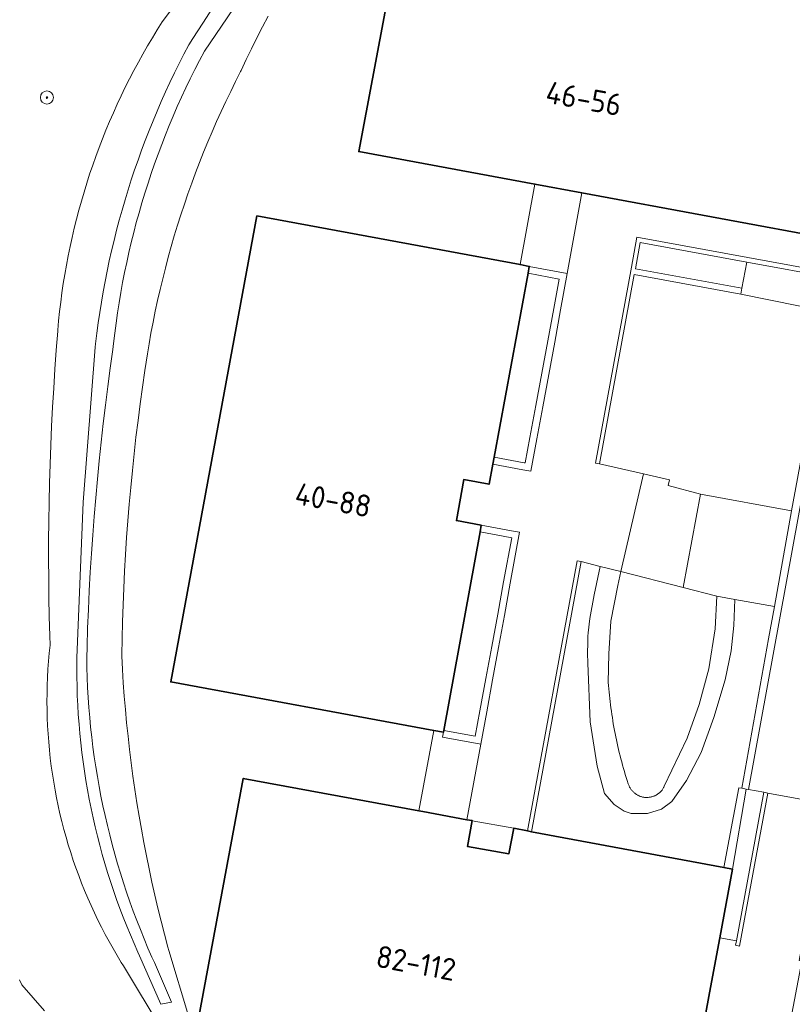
# Model space of a CAD drawing. Header units: metres. Extents: x 152610 to 160096, y 456114 to 462495.
# Tile 350 of 656: x 157816 to 157864, y 459919 to 459979. Entities that reach past the tile are written whole.
import ezdxf
from ezdxf.enums import TextEntityAlignment as Align

# ---------------------------------------------------------------- set-up
doc = ezdxf.new("R2010")
doc.units = ezdxf.units.M
doc.header["$LTSCALE"] = 0.5
doc.layers.get('0').update_dxf_attribs({"linetype": 'CONTINUOUS'})
for name, color, linetype, lineweight in [('B-PV-GR-BOOM-S', 251, 'CONTINUOUS', 25), ('B-PV-GR-GROENVOORZIENING-GV', 251, 'CONTINUOUS', 18), ('B-PV-GW-TALUD_KRUIN-G', 251, 'CONTINUOUS', 18), ('B-PV-IE-TERREINAFSCHEIDING_KUNSTMATIG_MUUR-GV', 251, 'CONTINUOUS', 18), ('B-PV-OG-BEBOUWING-GV', 6, 'CONTINUOUS', 35), ('B-PV-OG-BEBOUWING-T18', 1, 'CONTINUOUS', 18), ('B-PV-OG-BEBOUWING_LUIFEL-GV', 251, 'CONTINUOUS', 18), ('B-PV-OG-TERREIN_BEGROEID-GV', 251, 'CONTINUOUS', 18), ('B-PV-VH-GESLOTENVERHARDING_BETON-GV', 251, 'CONTINUOUS', 18), ('B-PV-VH-OPENVERHARDING_BETONSTRAATSTEEN-GV', 251, 'CONTINUOUS', 18), ('B-PV-VH-OPENVERHARDING_STRAATBAKSTEEN-GV', 251, 'CONTINUOUS', 18), ('B-PV-VH-OPENVERHARDING_TEGEL-GV', 251, 'CONTINUOUS', 18)]:
    doc.layers.add(name, color=color, linetype=linetype, lineweight=lineweight)
doc.styles.add('NLCS-ISO', font='NLCS-ISO.ttf')
doc.styles.add('NLCS-ISO-M750-T18', font='NLCS-ISO.ttf', dxfattribs={"height": 1.35})

# ---------------------------------------------------------------- blocks, each defined once
blk = doc.blocks.new('SGR-BOOM_GBKN-SO')
at = {"linetype": 'ByBlock', "lineweight": 18}
h = blk.add_hatch(color=0, dxfattribs=at)
h.dxf.hatch_style = 1
edge = h.paths.add_edge_path()
edge.add_arc((0, 0), 0.25, 0, 360)
at = {"color": 0, "linetype": 'ByBlock', "lineweight": 18}
for radius in [2, 0.25]:
    blk.add_circle((0, 0), radius, dxfattribs=at)
at = {"color": 0, "linetype": 'ByBlock', "lineweight": 18, "style": 'NLCS-ISO'}
blk.add_attdef('SOORT', (2.5, 0), '', height=1.5, dxfattribs=at)

msp = doc.modelspace()

# ---------------------------------------------------------------- linework, layer by layer
at = {"layer": 'B-PV-GR-GROENVOORZIENING-GV', "flags": 128}
for points in [[(157863.571, 459949.284), (157863.935, 459951.26), (157865.817, 459961.439), (157860.487, 459962.513), (157853.971, 459963.705), (157851.847, 459952.147), (157854.531, 459951.537), (157856.116, 459951.177), (157856.034, 459950.829), (157858.014, 459950.302)], [(157847.7, 459929.685), (157859.447, 459927.491), (157860.355, 459932.371), (157860.543, 459932.337), (157862.179, 459941.459), (157862.533, 459943.428), (157860.121, 459943.872), (157860.057, 459942.269), (157859.888, 459940.72), (157859.514, 459938.965), (157858.835, 459936.661), (157858.05, 459934.526), (157857.152, 459932.8), (157856.265, 459931.53), (157855.634, 459931.06), (157854.788, 459930.796), (157853.773, 459930.79), (157853.348, 459930.934), (157852.743, 459931.339), (157852.157, 459932.025), (157851.703, 459933.676), (157851.277, 459936.4), (157851.124, 459939.969), (157851.124, 459940.181), (157851.112, 459940.381), (157851.113, 459940.593), (157851.113, 459940.793), (157851.124, 459941.005), (157851.125, 459941.205), (157851.125, 459941.417), (157851.136, 459941.617), (157851.148, 459941.829), (157851.251, 459942.694), (157851.513, 459944.147), (157851.895, 459945.886), (157850.731, 459946.176)], [(157855.806, 459932.458), (157857.211, 459935.387), (157857.938, 459937.446), (157858.522, 459939.634), (157858.907, 459942.082), (157859.013, 459944.076), (157856.966, 459944.599), (157853.141, 459945.577), (157852.964, 459944.715), (157852.545, 459942.535), (157852.408, 459940.547), (157852.383, 459938.804), (157852.395, 459938.615), (157852.418, 459938.415), (157852.43, 459938.215), (157852.453, 459938.015), (157852.477, 459937.827), (157852.5, 459937.626), (157852.524, 459937.426), (157852.547, 459937.238), (157852.571, 459937.038), (157852.594, 459936.849), (157852.63, 459936.649), (157852.665, 459936.449), (157852.688, 459936.261), (157852.723, 459936.061), (157852.759, 459935.872), (157852.806, 459935.672), (157852.841, 459935.484), (157852.876, 459935.284), (157852.923, 459935.095), (157852.97, 459934.895), (157853.005, 459934.707), (157853.053, 459934.519), (157853.1, 459934.318), (157853.158, 459934.13), (157853.205, 459933.942), (157853.252, 459933.753), (157853.311, 459933.553), (157853.37, 459933.365), (157853.417, 459933.177), (157853.476, 459932.988), (157853.546, 459932.8), (157853.605, 459932.611), (157853.617, 459932.564), (157853.652, 459932.482), (157853.687, 459932.4), (157853.711, 459932.364), (157853.734, 459932.329), (157853.758, 459932.282), (157853.781, 459932.246), (157853.817, 459932.211), (157853.84, 459932.188), (157853.876, 459932.152), (157853.899, 459932.117), (157853.934, 459932.093), (157853.97, 459932.058), (157854.005, 459932.035), (157854.04, 459931.999), (157854.076, 459931.976), (157854.111, 459931.952), (157854.146, 459931.929), (157854.182, 459931.905), (157854.217, 459931.893), (157854.264, 459931.87), (157854.299, 459931.858), (157854.346, 459931.834), (157854.382, 459931.823), (157854.429, 459931.811), (157854.476, 459931.799), (157854.523, 459931.799), (157854.558, 459931.787), (157854.605, 459931.775), (157854.652, 459931.775), (157854.699, 459931.775), (157854.747, 459931.775), (157854.794, 459931.775), (157854.829, 459931.775), (157854.876, 459931.787), (157854.923, 459931.787), (157854.97, 459931.799), (157855.006, 459931.811), (157855.053, 459931.81), (157855.1, 459931.834), (157855.135, 459931.846), (157855.182, 459931.858), (157855.217, 459931.881), (157855.253, 459931.893), (157855.3, 459931.916), (157855.335, 459931.94), (157855.37, 459931.963), (157855.406, 459931.987), (157855.441, 459932.01), (157855.476, 459932.034), (157855.512, 459932.058), (157855.547, 459932.093), (157855.582, 459932.128), (157855.606, 459932.152), (157855.641, 459932.187), (157855.665, 459932.222), (157855.688, 459932.258), (157855.712, 459932.293), (157855.759, 459932.375), (157855.783, 459932.411)]]:
    msp.add_lwpolyline(points, close=True, dxfattribs=at)
at = {"layer": 'B-PV-GW-TALUD_KRUIN-G', "flags": 128}
msp.add_lwpolyline([(157832.983, 459985.132), (157827.704, 459977.345), (157827.411, 459976.791), (157827.125, 459976.234), (157826.846, 459975.672), (157826.574, 459975.108), (157826.31, 459974.539), (157826.053, 459973.968), (157825.803, 459973.393), (157825.561, 459972.815), (157825.326, 459972.234), (157825.098, 459971.65), (157824.878, 459971.064), (157824.665, 459970.474), (157824.46, 459969.882), (157824.263, 459969.288), (157824.073, 459968.69), (157823.89, 459968.091), (157823.716, 459967.489), (157823.549, 459966.885), (157823.39, 459966.279), (157823.238, 459965.671), (157823.095, 459965.061), (157822.959, 459964.449), (157822.831, 459963.835), (157822.71, 459963.22), (157822.598, 459962.604), (157822.494, 459961.986), (157822.397, 459961.367), (157822.308, 459960.747), (157822.228, 459960.125), (157822.155, 459959.503), (157822.115, 459959.128), (157821.957, 459958), (157821.806, 459956.87), (157821.664, 459955.74), (157821.529, 459954.608), (157821.403, 459953.476), (157821.284, 459952.343), (157821.173, 459951.209), (157821.071, 459950.074), (157820.976, 459948.938), (157820.889, 459947.802), (157820.81, 459946.666), (157820.739, 459945.528), (157820.677, 459944.391), (157820.622, 459943.253), (157820.575, 459942.114), (157820.536, 459940.976), (157820.517, 459940.31), (157820.527, 459939.702), (157820.546, 459939.094), (157820.573, 459938.487), (157820.607, 459937.88), (157820.649, 459937.273), (157820.7, 459936.667), (157820.758, 459936.062), (157820.825, 459935.458), (157820.899, 459934.854), (157820.981, 459934.252), (157821.071, 459933.651), (157821.17, 459933.051), (157821.275, 459932.452), (157821.389, 459931.854), (157821.511, 459931.259), (157821.64, 459930.665), (157821.778, 459930.072), (157821.923, 459929.482), (157822.076, 459928.893), (157822.236, 459928.307), (157822.405, 459927.723), (157822.58, 459927.141), (157822.764, 459926.561), (157822.955, 459925.984), (157823.154, 459925.409), (157823.36, 459924.837), (157823.574, 459924.268), (157823.795, 459923.702), (157824.024, 459923.138), (157824.26, 459922.578), (157824.504, 459922.021), (157824.654, 459921.687), (157825.7, 459919.28), (157825.04, 459919.15), (157823.751, 459922.094), (157823.647, 459922.322), (157823.412, 459922.85), (157823.184, 459923.382), (157822.963, 459923.917), (157822.75, 459924.455), (157822.544, 459924.995), (157822.346, 459925.539), (157822.155, 459926.085), (157821.972, 459926.634), (157821.797, 459927.185), (157821.629, 459927.738), (157821.469, 459928.294), (157821.317, 459928.852), (157821.172, 459929.412), (157821.035, 459929.974), (157820.906, 459930.538), (157820.784, 459931.104), (157820.671, 459931.671), (157820.565, 459932.24), (157820.467, 459932.81), (157820.377, 459933.381), (157820.295, 459933.954), (157820.221, 459934.528), (157820.155, 459935.102), (157820.097, 459935.678), (157820.047, 459936.254), (157820.005, 459936.831), (157819.97, 459937.409), (157819.944, 459937.986), (157819.926, 459938.565), (157819.916, 459939.143), (157819.913, 459939.722), (157819.919, 459940.3), (157820.305, 459949.8), (157821.029, 459959.28), (157821.052, 459959.486), (157821.13, 459960.122), (157821.216, 459960.758), (157821.31, 459961.392), (157821.412, 459962.025), (157821.521, 459962.656), (157821.639, 459963.286), (157821.764, 459963.915), (157821.897, 459964.542), (157822.038, 459965.167), (157822.187, 459965.791), (157822.343, 459966.412), (157822.508, 459967.032), (157822.68, 459967.649), (157822.859, 459968.265), (157823.047, 459968.878), (157823.242, 459969.488), (157823.444, 459970.096), (157823.654, 459970.702), (157823.872, 459971.305), (157824.097, 459971.905), (157824.33, 459972.502), (157824.57, 459973.097), (157824.818, 459973.688), (157825.073, 459974.276), (157825.335, 459974.861), (157825.604, 459975.443), (157825.881, 459976.021), (157826.165, 459976.595), (157826.456, 459977.167), (157826.754, 459977.734), (157827.01, 459978.135), (157827.606, 459979.057), (157828.209, 459979.974)], dxfattribs=at)
at = {"layer": 'B-PV-IE-TERREINAFSCHEIDING_KUNSTMATIG_MUUR-GV', "flags": 128}
for points in [[(157851.847, 459952.147), (157853.971, 459963.705), (157860.487, 459962.513), (157860.546, 459962.878), (157854.038, 459964.069), (157854.332, 459965.67), (157860.84, 459964.47), (157866.195, 459963.482), (157866.248, 459963.769), (157854.132, 459965.999), (157853.802, 459964.151), (157851.592, 459952.194)], [(157847.557, 459964.211), (157847.479, 459963.788), (157849.373, 459963.438), (157849.049, 459961.636), (157848.684, 459959.659), (157848.318, 459957.693), (157847.964, 459955.715), (157847.598, 459953.751), (157847.31, 459952.201), (157847.236, 459952.213), (157845.403, 459952.554), (157845.325, 459952.131), (157847.162, 459951.789), (157847.656, 459951.707), (157848.022, 459953.672), (157848.387, 459955.638), (157848.741, 459957.615), (157849.107, 459959.581), (157849.472, 459961.558), (157849.873, 459963.783)], [(157842.306, 459935.753), (157842.25, 459935.448), (157844.589, 459935.028), (157844.955, 459936.994), (157845.309, 459938.959), (157845.674, 459940.925), (157846.04, 459942.891), (157846.394, 459944.868), (157846.968, 459947.972), (157846.474, 459948.066), (157844.626, 459948.399), (157844.55, 459947.987), (157846.398, 459947.654), (157846.48, 459947.638), (157845.981, 459944.943), (157845.628, 459942.966), (157845.262, 459941.002), (157844.896, 459939.035), (157844.542, 459937.069), (157844.253, 459935.514), (157842.326, 459935.86)], [(157847.7, 459929.685), (157850.731, 459946.176), (157850.482, 459946.23), (157847.449, 459929.732)], [(157859.963, 459927.395), (157860.798, 459932.29), (157860.543, 459932.337), (157860.355, 459932.371), (157859.447, 459927.491)], [(157860.21, 459923.028), (157860.158, 459922.745), (157860.405, 459922.698), (157862.126, 459932.045), (157861.879, 459932.091)]]:
    msp.add_lwpolyline(points, close=True, dxfattribs=at)
at = {"layer": 'B-PV-OG-BEBOUWING-GV', "flags": 128}
for points in [[(157839.716, 459984.884), (157837.141, 459971.223), (157847.903, 459969.236), (157850.771, 459968.706), (157866.62, 459965.779), (157867.066, 459965.697), (157869.579, 459979.347), (157861.845, 459980.781), (157860.962, 459980.945), (157860.24, 459981.079)], [(157830.913, 459967.293), (157825.657, 459938.83), (157841.716, 459935.862), (157842.306, 459935.753), (157842.326, 459935.86), (157844.55, 459947.987), (157844.626, 459948.399), (157843.104, 459948.681), (157843.553, 459951.184), (157845.097, 459950.898), (157845.325, 459952.131), (157845.403, 459952.554), (157847.479, 459963.788), (157847.557, 459964.211), (157846.995, 459964.315)], [(157847.449, 459929.732), (157846.603, 459929.89), (157846.313, 459928.337), (157843.778, 459928.788), (157844.069, 459930.358), (157843.745, 459930.418), (157841.046, 459930.916), (157840.812, 459930.959), (157830.084, 459932.939), (157826.98, 459916.306), (157832.883, 459915.204), (157856.875, 459910.768), (157857.619, 459914.741), (157857.705, 459915.199), (157858.637, 459920.172), (157859.195, 459923.21), (157859.963, 459927.395), (157859.447, 459927.491), (157847.7, 459929.685)]]:
    msp.add_lwpolyline(points, close=True, dxfattribs=at)
at = {"layer": 'B-PV-OG-BEBOUWING_LUIFEL-GV', "flags": 128}
msp.add_lwpolyline([(157844.066, 459930.342), (157843.778, 459928.788), (157846.313, 459928.337), (157846.603, 459929.89)], close=True, dxfattribs=at)
at = {"layer": 'B-PV-OG-TERREIN_BEGROEID-GV', "flags": 128}
for points in [[(157830.837, 459986.752), (157825.137, 459979.142), (157824.83, 459978.657), (157824.53, 459978.168), (157824.237, 459977.674), (157823.951, 459977.177), (157823.672, 459976.676), (157823.4, 459976.17), (157823.135, 459975.661), (157822.876, 459975.149), (157822.626, 459974.633), (157822.382, 459974.113), (157822.146, 459973.59), (157821.917, 459973.064), (157821.695, 459972.534), (157821.481, 459972.002), (157821.274, 459971.467), (157821.074, 459970.929), (157820.883, 459970.388), (157820.698, 459969.844), (157820.522, 459969.298), (157820.353, 459968.75), (157820.191, 459968.199), (157820.038, 459967.646), (157819.892, 459967.091), (157819.753, 459966.534), (157819.623, 459965.975), (157819.5, 459965.415), (157819.385, 459964.853), (157819.278, 459964.289), (157819.179, 459963.723), (157819.088, 459963.157), (157819.005, 459962.589), (157818.929, 459962.02), (157818.862, 459961.45), (157818.802, 459960.88), (157818.751, 459960.308), (157818.747, 459960.26), (157818.657, 459959.1), (157818.574, 459957.939), (157818.5, 459956.777), (157818.434, 459955.615), (157818.375, 459954.453), (157818.325, 459953.29), (157818.283, 459952.127), (157818.248, 459950.963), (157818.222, 459949.8), (157818.204, 459948.636), (157818.193, 459947.472), (157818.191, 459946.308), (157818.196, 459945.144), (157818.21, 459943.98), (157818.232, 459942.817), (157818.261, 459941.653), (157818.279, 459941.075), (157818.228, 459940.584), (157818.185, 459940.093), (157818.15, 459939.6), (157818.123, 459939.108), (157818.104, 459938.615), (157818.093, 459938.121), (157818.09, 459937.628), (157818.095, 459937.134), (157818.108, 459936.641), (157818.129, 459936.148), (157818.158, 459935.655), (157818.195, 459935.163), (157818.24, 459934.672), (157818.293, 459934.181), (157818.354, 459933.692), (157818.423, 459933.203), (157818.5, 459932.716), (157818.584, 459932.229), (157818.677, 459931.745), (157818.777, 459931.262), (157818.885, 459930.78), (157819.001, 459930.301), (157819.125, 459929.823), (157819.256, 459929.347), (157819.395, 459928.874), (157819.542, 459928.403), (157819.696, 459927.934), (157819.858, 459927.468), (157820.028, 459927.004), (157820.205, 459926.544), (157820.389, 459926.086), (157820.581, 459925.631), (157820.78, 459925.18), (157820.987, 459924.732), (157821.2, 459924.287), (157821.421, 459923.846), (157821.649, 459923.408), (157821.884, 459922.974), (157822.126, 459922.544), (157822.375, 459922.118), (157822.631, 459921.696), (157822.756, 459921.496), (157825.13, 459917.57)], [(157825.13, 459917.57), (157822.756, 459921.496), (157822.631, 459921.696), (157822.375, 459922.118), (157822.126, 459922.544), (157821.884, 459922.974), (157821.649, 459923.408), (157821.421, 459923.846), (157821.2, 459924.287), (157820.987, 459924.732), (157820.78, 459925.18), (157820.581, 459925.631), (157820.389, 459926.086), (157820.205, 459926.544), (157820.028, 459927.004), (157819.858, 459927.468), (157819.696, 459927.934), (157819.542, 459928.403), (157819.395, 459928.874), (157819.256, 459929.347), (157819.125, 459929.823), (157819.001, 459930.301), (157818.885, 459930.78), (157818.777, 459931.262), (157818.677, 459931.745), (157818.584, 459932.229), (157818.5, 459932.716), (157818.423, 459933.203), (157818.354, 459933.692), (157818.293, 459934.181), (157818.24, 459934.672), (157818.195, 459935.163), (157818.158, 459935.655), (157818.129, 459936.148), (157818.108, 459936.641), (157818.095, 459937.134), (157818.09, 459937.628), (157818.093, 459938.121), (157818.104, 459938.615), (157818.123, 459939.108), (157818.15, 459939.6), (157818.185, 459940.093), (157818.228, 459940.584), (157818.279, 459941.075), (157818.261, 459941.653), (157818.232, 459942.817), (157818.21, 459943.98), (157818.196, 459945.144), (157818.191, 459946.308), (157818.193, 459947.472), (157818.204, 459948.636), (157818.222, 459949.8), (157818.248, 459950.963), (157818.283, 459952.127), (157818.325, 459953.29), (157818.375, 459954.453), (157818.434, 459955.615), (157818.5, 459956.777), (157818.574, 459957.939), (157818.657, 459959.1), (157818.747, 459960.26), (157818.751, 459960.308), (157818.802, 459960.88), (157818.862, 459961.45), (157818.929, 459962.02), (157819.005, 459962.589), (157819.088, 459963.157), (157819.179, 459963.723), (157819.278, 459964.289), (157819.385, 459964.853), (157819.5, 459965.415), (157819.623, 459965.975), (157819.753, 459966.534), (157819.892, 459967.091), (157820.038, 459967.646), (157820.191, 459968.199), (157820.353, 459968.75), (157820.522, 459969.298), (157820.698, 459969.844), (157820.883, 459970.388), (157821.074, 459970.929), (157821.274, 459971.467), (157821.481, 459972.002), (157821.695, 459972.534), (157821.917, 459973.064), (157822.146, 459973.59), (157822.382, 459974.113), (157822.626, 459974.633), (157822.876, 459975.149), (157823.135, 459975.661), (157823.4, 459976.17), (157823.672, 459976.676), (157823.951, 459977.177), (157824.237, 459977.674), (157824.53, 459978.168), (157824.83, 459978.657), (157825.137, 459979.142), (157830.837, 459986.752)], [(157832.983, 459985.132), (157827.704, 459977.345), (157827.411, 459976.791), (157827.125, 459976.234), (157826.846, 459975.672), (157826.574, 459975.108), (157826.31, 459974.539), (157826.053, 459973.968), (157825.803, 459973.393), (157825.561, 459972.815), (157825.326, 459972.234), (157825.098, 459971.65), (157824.878, 459971.064), (157824.665, 459970.474), (157824.46, 459969.882), (157824.263, 459969.288), (157824.073, 459968.69), (157823.89, 459968.091), (157823.716, 459967.489), (157823.549, 459966.885), (157823.39, 459966.279), (157823.238, 459965.671), (157823.095, 459965.061), (157822.959, 459964.449), (157822.831, 459963.835), (157822.71, 459963.22), (157822.598, 459962.604), (157822.494, 459961.986), (157822.397, 459961.367), (157822.308, 459960.747), (157822.228, 459960.125), (157822.155, 459959.503), (157822.115, 459959.128), (157821.957, 459958), (157821.806, 459956.87), (157821.664, 459955.74), (157821.529, 459954.608), (157821.403, 459953.476), (157821.284, 459952.343), (157821.173, 459951.209), (157821.071, 459950.074), (157820.976, 459948.938), (157820.889, 459947.802), (157820.81, 459946.666), (157820.739, 459945.528), (157820.677, 459944.391), (157820.622, 459943.253), (157820.575, 459942.114), (157820.536, 459940.976), (157820.517, 459940.31), (157820.527, 459939.702), (157820.546, 459939.094), (157820.573, 459938.487), (157820.607, 459937.88), (157820.649, 459937.273), (157820.7, 459936.667), (157820.758, 459936.062), (157820.825, 459935.458), (157820.899, 459934.854), (157820.981, 459934.252), (157821.071, 459933.651), (157821.17, 459933.051), (157821.275, 459932.452), (157821.389, 459931.854), (157821.511, 459931.259), (157821.64, 459930.665), (157821.778, 459930.072), (157821.923, 459929.482), (157822.076, 459928.893), (157822.236, 459928.307), (157822.405, 459927.723), (157822.58, 459927.141), (157822.764, 459926.561), (157822.955, 459925.984), (157823.154, 459925.409), (157823.36, 459924.837), (157823.574, 459924.268), (157823.795, 459923.702), (157824.024, 459923.138), (157824.26, 459922.578), (157824.504, 459922.021), (157824.654, 459921.687), (157825.7, 459919.28), (157825.04, 459919.15), (157823.751, 459922.094), (157823.647, 459922.322), (157823.412, 459922.85), (157823.184, 459923.382), (157822.963, 459923.917), (157822.75, 459924.455), (157822.544, 459924.995), (157822.346, 459925.539), (157822.155, 459926.085), (157821.972, 459926.634), (157821.797, 459927.185), (157821.629, 459927.738), (157821.469, 459928.294), (157821.317, 459928.852), (157821.172, 459929.412), (157821.035, 459929.974), (157820.906, 459930.538), (157820.784, 459931.104), (157820.671, 459931.671), (157820.565, 459932.24), (157820.467, 459932.81), (157820.377, 459933.381), (157820.295, 459933.954), (157820.221, 459934.528), (157820.155, 459935.102), (157820.097, 459935.678), (157820.047, 459936.254), (157820.005, 459936.831), (157819.97, 459937.409), (157819.944, 459937.986), (157819.926, 459938.565), (157819.916, 459939.143), (157819.913, 459939.722), (157819.919, 459940.3), (157820.305, 459949.8), (157821.029, 459959.28), (157821.052, 459959.486), (157821.13, 459960.122), (157821.216, 459960.758), (157821.31, 459961.392), (157821.412, 459962.025), (157821.521, 459962.656), (157821.639, 459963.286), (157821.764, 459963.915), (157821.897, 459964.542), (157822.038, 459965.167), (157822.187, 459965.791), (157822.343, 459966.412), (157822.508, 459967.032), (157822.68, 459967.649), (157822.859, 459968.265), (157823.047, 459968.878), (157823.242, 459969.488), (157823.444, 459970.096), (157823.654, 459970.702), (157823.872, 459971.305), (157824.097, 459971.905), (157824.33, 459972.502), (157824.57, 459973.097), (157824.818, 459973.688), (157825.073, 459974.276), (157825.335, 459974.861), (157825.604, 459975.443), (157825.881, 459976.021), (157826.165, 459976.595), (157826.456, 459977.167), (157826.754, 459977.734), (157827.01, 459978.135), (157827.606, 459979.057), (157828.209, 459979.974)], [(157828.209, 459979.974), (157827.606, 459979.057), (157827.01, 459978.135), (157826.754, 459977.734), (157826.456, 459977.167), (157826.165, 459976.595), (157825.881, 459976.021), (157825.604, 459975.443), (157825.335, 459974.861), (157825.073, 459974.276), (157824.818, 459973.688), (157824.57, 459973.097), (157824.33, 459972.502), (157824.097, 459971.905), (157823.872, 459971.305), (157823.654, 459970.702), (157823.444, 459970.096), (157823.242, 459969.488), (157823.047, 459968.878), (157822.859, 459968.265), (157822.68, 459967.649), (157822.508, 459967.032), (157822.343, 459966.412), (157822.187, 459965.791), (157822.038, 459965.167), (157821.897, 459964.542), (157821.764, 459963.915), (157821.639, 459963.286), (157821.521, 459962.656), (157821.412, 459962.025), (157821.31, 459961.392), (157821.216, 459960.758), (157821.13, 459960.122), (157821.052, 459959.486), (157821.029, 459959.28), (157820.305, 459949.8), (157819.919, 459940.3), (157819.913, 459939.722), (157819.916, 459939.143), (157819.926, 459938.565), (157819.944, 459937.986), (157819.97, 459937.409), (157820.005, 459936.831), (157820.047, 459936.254), (157820.097, 459935.678), (157820.155, 459935.102), (157820.221, 459934.528), (157820.295, 459933.954), (157820.377, 459933.381), (157820.467, 459932.81), (157820.565, 459932.24), (157820.671, 459931.671), (157820.784, 459931.104), (157820.906, 459930.538), (157821.035, 459929.974), (157821.172, 459929.412), (157821.317, 459928.852), (157821.469, 459928.294), (157821.629, 459927.738), (157821.797, 459927.185), (157821.972, 459926.634), (157822.155, 459926.085), (157822.346, 459925.539), (157822.544, 459924.995), (157822.75, 459924.455), (157822.963, 459923.917), (157823.184, 459923.382), (157823.412, 459922.85), (157823.647, 459922.322), (157823.751, 459922.094), (157825.04, 459919.15), (157825.7, 459919.28), (157824.654, 459921.687), (157824.504, 459922.021), (157824.26, 459922.578), (157824.024, 459923.138), (157823.795, 459923.702), (157823.574, 459924.268), (157823.36, 459924.837), (157823.154, 459925.409), (157822.955, 459925.984), (157822.764, 459926.561), (157822.58, 459927.141), (157822.405, 459927.723), (157822.236, 459928.307), (157822.076, 459928.893), (157821.923, 459929.482), (157821.778, 459930.072), (157821.64, 459930.665), (157821.511, 459931.259), (157821.389, 459931.854), (157821.275, 459932.452), (157821.17, 459933.051), (157821.071, 459933.651), (157820.981, 459934.252), (157820.899, 459934.854), (157820.825, 459935.458), (157820.758, 459936.062), (157820.7, 459936.667), (157820.649, 459937.273), (157820.607, 459937.88), (157820.573, 459938.487), (157820.546, 459939.094), (157820.527, 459939.702), (157820.517, 459940.31), (157820.536, 459940.976), (157820.575, 459942.114), (157820.622, 459943.253), (157820.677, 459944.391), (157820.739, 459945.528), (157820.81, 459946.666), (157820.889, 459947.802), (157820.976, 459948.938), (157821.071, 459950.074), (157821.173, 459951.209), (157821.284, 459952.343), (157821.403, 459953.476), (157821.529, 459954.608), (157821.664, 459955.74), (157821.806, 459956.87), (157821.957, 459958), (157822.115, 459959.128), (157822.155, 459959.503), (157822.228, 459960.125), (157822.308, 459960.747), (157822.397, 459961.367), (157822.494, 459961.986), (157822.598, 459962.604), (157822.71, 459963.22), (157822.831, 459963.835), (157822.959, 459964.449), (157823.095, 459965.061), (157823.238, 459965.671), (157823.39, 459966.279), (157823.549, 459966.885), (157823.716, 459967.489), (157823.89, 459968.091), (157824.073, 459968.69), (157824.263, 459969.288), (157824.46, 459969.882), (157824.665, 459970.474), (157824.878, 459971.064), (157825.098, 459971.65), (157825.326, 459972.234), (157825.561, 459972.815), (157825.803, 459973.393), (157826.053, 459973.968), (157826.31, 459974.539), (157826.574, 459975.108), (157826.846, 459975.672), (157827.125, 459976.234), (157827.411, 459976.791), (157827.704, 459977.345), (157832.983, 459985.132)], [(157826.74, 459918.43), (157825.527, 459922.427), (157825.473, 459922.627), (157825.262, 459923.42), (157825.059, 459924.214), (157824.864, 459925.011), (157824.677, 459925.81), (157824.498, 459926.61), (157824.326, 459927.413), (157824.162, 459928.216), (157824.006, 459929.022), (157823.858, 459929.828), (157823.718, 459930.637), (157823.586, 459931.446), (157823.461, 459932.257), (157823.345, 459933.069), (157823.236, 459933.882), (157823.136, 459934.696), (157823.043, 459935.511), (157822.958, 459936.327), (157822.881, 459937.144), (157822.813, 459937.961), (157822.752, 459938.779), (157822.699, 459939.598), (157822.654, 459940.417), (157822.655, 459940.455), (157822.674, 459941.483), (157822.701, 459942.51), (157822.737, 459943.537), (157822.78, 459944.564), (157822.831, 459945.59), (157822.891, 459946.616), (157822.958, 459947.641), (157823.033, 459948.666), (157823.117, 459949.691), (157823.208, 459950.714), (157823.307, 459951.737), (157823.414, 459952.759), (157823.529, 459953.78), (157823.652, 459954.801), (157823.783, 459955.82), (157823.922, 459956.838), (157824.069, 459957.855), (157824.224, 459958.871), (157824.325, 459959.473), (157824.444, 459960.14), (157824.571, 459960.806), (157824.707, 459961.47), (157824.849, 459962.132), (157825, 459962.793), (157825.159, 459963.452), (157825.325, 459964.109), (157825.499, 459964.764), (157825.681, 459965.417), (157825.87, 459966.068), (157826.067, 459966.716), (157826.272, 459967.362), (157826.484, 459968.006), (157826.704, 459968.647), (157826.932, 459969.286), (157827.167, 459969.921), (157827.409, 459970.554), (157827.659, 459971.184), (157827.917, 459971.811), (157828.181, 459972.435), (157828.454, 459973.056), (157828.733, 459973.673), (157829.02, 459974.288), (157829.314, 459974.898), (157829.615, 459975.505), (157829.923, 459976.109), (157829.948, 459976.163), (157830.265, 459976.835), (157830.589, 459977.505), (157830.921, 459978.171), (157831.26, 459978.833), (157831.605, 459979.492)], [(157816.409, 459920.639), (157816.564, 459920.329), (157817.935, 459918.74)]]:
    msp.add_lwpolyline(points, dxfattribs=at)
at = {"layer": 'B-PV-VH-GESLOTENVERHARDING_BETON-GV', "flags": 128}
for points in [[(157860.546, 459962.878), (157860.84, 459964.47), (157854.332, 459965.67), (157854.038, 459964.069)], [(157858.014, 459950.302), (157856.034, 459950.829), (157856.116, 459951.177), (157854.531, 459951.537), (157853.141, 459945.577), (157856.966, 459944.599)], [(157860.21, 459923.028), (157861.879, 459932.091), (157860.958, 459932.26), (157860.798, 459932.29), (157859.963, 459927.395), (157859.195, 459923.21)]]:
    msp.add_lwpolyline(points, close=True, dxfattribs=at)
at = {"layer": 'B-PV-VH-OPENVERHARDING_BETONSTRAATSTEEN-GV', "flags": 128}
for points in [[(157863.571, 459949.284), (157862.533, 459943.428), (157862.179, 459941.459), (157860.543, 459932.337), (157860.798, 459932.29), (157860.958, 459932.26), (157867.066, 459965.697), (157866.62, 459965.779), (157866.248, 459963.769), (157866.195, 459963.482), (157865.817, 459961.439), (157863.935, 459951.26)], [(157860.487, 459962.513), (157865.817, 459961.439), (157866.195, 459963.482), (157860.84, 459964.47), (157860.546, 459962.878)], [(157860.121, 459943.872), (157859.013, 459944.076), (157858.907, 459942.082), (157858.522, 459939.634), (157857.938, 459937.446), (157857.211, 459935.387), (157855.806, 459932.458), (157855.783, 459932.411), (157855.759, 459932.375), (157855.712, 459932.293), (157855.688, 459932.258), (157855.665, 459932.222), (157855.641, 459932.187), (157855.606, 459932.152), (157855.582, 459932.128), (157855.547, 459932.093), (157855.512, 459932.058), (157855.476, 459932.034), (157855.441, 459932.01), (157855.406, 459931.987), (157855.37, 459931.963), (157855.335, 459931.94), (157855.3, 459931.916), (157855.253, 459931.893), (157855.217, 459931.881), (157855.182, 459931.858), (157855.135, 459931.846), (157855.1, 459931.834), (157855.053, 459931.81), (157855.006, 459931.811), (157854.97, 459931.799), (157854.923, 459931.787), (157854.876, 459931.787), (157854.829, 459931.775), (157854.794, 459931.775), (157854.747, 459931.775), (157854.699, 459931.775), (157854.652, 459931.775), (157854.605, 459931.775), (157854.558, 459931.787), (157854.523, 459931.799), (157854.476, 459931.799), (157854.429, 459931.811), (157854.382, 459931.823), (157854.346, 459931.834), (157854.299, 459931.858), (157854.264, 459931.87), (157854.217, 459931.893), (157854.182, 459931.905), (157854.146, 459931.929), (157854.111, 459931.952), (157854.076, 459931.976), (157854.04, 459931.999), (157854.005, 459932.035), (157853.97, 459932.058), (157853.934, 459932.093), (157853.899, 459932.117), (157853.876, 459932.152), (157853.84, 459932.188), (157853.817, 459932.211), (157853.781, 459932.246), (157853.758, 459932.282), (157853.734, 459932.329), (157853.711, 459932.364), (157853.687, 459932.4), (157853.652, 459932.482), (157853.617, 459932.564), (157853.605, 459932.611), (157853.546, 459932.8), (157853.476, 459932.988), (157853.417, 459933.177), (157853.37, 459933.365), (157853.311, 459933.553), (157853.252, 459933.753), (157853.205, 459933.942), (157853.158, 459934.13), (157853.1, 459934.318), (157853.053, 459934.519), (157853.005, 459934.707), (157852.97, 459934.895), (157852.923, 459935.095), (157852.876, 459935.284), (157852.841, 459935.484), (157852.806, 459935.672), (157852.759, 459935.872), (157852.723, 459936.061), (157852.688, 459936.261), (157852.665, 459936.449), (157852.63, 459936.649), (157852.594, 459936.849), (157852.571, 459937.038), (157852.547, 459937.238), (157852.524, 459937.426), (157852.5, 459937.626), (157852.477, 459937.827), (157852.453, 459938.015), (157852.43, 459938.215), (157852.418, 459938.415), (157852.395, 459938.615), (157852.383, 459938.804), (157852.408, 459940.547), (157852.545, 459942.535), (157852.964, 459944.715), (157853.141, 459945.577), (157851.895, 459945.886), (157851.513, 459944.147), (157851.251, 459942.694), (157851.148, 459941.829), (157851.136, 459941.617), (157851.125, 459941.417), (157851.125, 459941.205), (157851.124, 459941.005), (157851.113, 459940.793), (157851.113, 459940.593), (157851.112, 459940.381), (157851.124, 459940.181), (157851.124, 459939.969), (157851.277, 459936.4), (157851.703, 459933.676), (157852.157, 459932.025), (157852.743, 459931.339), (157853.348, 459930.934), (157853.773, 459930.79), (157854.788, 459930.796), (157855.634, 459931.06), (157856.265, 459931.53), (157857.152, 459932.8), (157858.05, 459934.526), (157858.835, 459936.661), (157859.514, 459938.965), (157859.888, 459940.72), (157860.057, 459942.269)], [(157860.21, 459923.028), (157859.195, 459923.21), (157858.637, 459920.172), (157857.705, 459915.199), (157862.782, 459914.265), (157864.197, 459921.784), (157864.049, 459921.811), (157865.806, 459931.368), (157862.126, 459932.045), (157860.405, 459922.698), (157860.158, 459922.745)]]:
    msp.add_lwpolyline(points, close=True, dxfattribs=at)
at = {"layer": 'B-PV-VH-OPENVERHARDING_STRAATBAKSTEEN-GV', "flags": 128}
msp.add_lwpolyline([(157867.066, 459965.697), (157860.958, 459932.26), (157861.879, 459932.091), (157862.126, 459932.045), (157865.806, 459931.368)], dxfattribs=at)
at = {"layer": 'B-PV-VH-OPENVERHARDING_TEGEL-GV', "flags": 128}
for points in [[(157847.557, 459964.211), (157849.873, 459963.783), (157850.771, 459968.706), (157847.903, 459969.236), (157846.995, 459964.315)], [(157863.571, 459949.284), (157858.014, 459950.302), (157856.966, 459944.599), (157859.013, 459944.076), (157860.121, 459943.872), (157862.533, 459943.428)], [(157842.306, 459935.753), (157841.716, 459935.862), (157840.812, 459930.959), (157841.046, 459930.916), (157843.745, 459930.418), (157844.589, 459935.028), (157842.25, 459935.448)]]:
    msp.add_lwpolyline(points, close=True, dxfattribs=at)
for points in [[(157866.62, 459965.779), (157850.771, 459968.706), (157849.873, 459963.783), (157849.472, 459961.558), (157849.107, 459959.581), (157848.741, 459957.615), (157848.387, 459955.638), (157848.022, 459953.672), (157847.656, 459951.707), (157847.162, 459951.789), (157845.325, 459952.131), (157845.097, 459950.898), (157843.553, 459951.184), (157843.104, 459948.681), (157844.626, 459948.399), (157846.474, 459948.066), (157846.968, 459947.972), (157846.394, 459944.868), (157846.04, 459942.891), (157845.674, 459940.925), (157845.309, 459938.959), (157844.955, 459936.994), (157844.589, 459935.028), (157843.745, 459930.418), (157844.069, 459930.358), (157843.778, 459928.788), (157846.313, 459928.337), (157846.603, 459929.89), (157847.449, 459929.732), (157850.482, 459946.23), (157850.731, 459946.176), (157851.895, 459945.886), (157853.141, 459945.577), (157854.531, 459951.537), (157851.847, 459952.147), (157851.592, 459952.194), (157853.802, 459964.151), (157854.132, 459965.999), (157866.248, 459963.769)], [(157817.935, 459918.74), (157816.564, 459920.329), (157816.409, 459920.639)]]:
    msp.add_lwpolyline(points, dxfattribs=at)

# ---------------------------------------------------------------- block references
at = {"layer": 'B-PV-GR-BOOM-S', "xscale": 0.2, "yscale": 0.2, "zscale": 0.2}
msp.add_blockref('SGR-BOOM_GBKN-SO', (157818.088, 459974.522), dxfattribs=at)

# ---------------------------------------------------------------- texts
at = {"layer": 'B-PV-OG-BEBOUWING-T18', "style": 'NLCS-ISO-M750-T18'}
for s, p in [('46-56', (157850.889, 459974.462)), ('46-56', (157850.889, 459974.462)), ('46-56', (157850.889, 459974.462)), ('46-56', (157850.889, 459974.462)), ('46-56', (157850.889, 459974.462)), ('46-56', (157850.889, 459974.462)), ('46-56', (157850.889, 459974.462)), ('46-56', (157850.889, 459974.462)), ('46-56', (157850.889, 459974.462)), ('46-56', (157850.889, 459974.462)), ('46-56', (157850.889, 459974.462)), ('46-56', (157850.889, 459974.462)), ('46-56', (157850.889, 459974.462)), ('46-56', (157850.889, 459974.462)), ('46-56', (157850.889, 459974.462)), ('46-56', (157850.889, 459974.462)), ('46-56', (157850.889, 459974.462)), ('46-56', (157850.889, 459974.462)), ('40-88', (157835.578, 459949.943)), ('82-112', (157840.638, 459921.665)), ('82-112', (157840.638, 459921.665)), ('82-112', (157840.638, 459921.665)), ('82-112', (157840.638, 459921.665)), ('82-112', (157840.638, 459921.665)), ('82-112', (157840.638, 459921.665)), ('82-112', (157840.638, 459921.665)), ('82-112', (157840.638, 459921.665)), ('82-112', (157840.638, 459921.665)), ('82-112', (157840.638, 459921.665)), ('82-112', (157840.638, 459921.665)), ('82-112', (157840.638, 459921.665)), ('82-112', (157840.638, 459921.665)), ('82-112', (157840.638, 459921.665)), ('82-112', (157840.638, 459921.665)), ('82-112', (157840.638, 459921.665)), ('82-112', (157840.638, 459921.665)), ('82-112', (157840.638, 459921.665))]:
    msp.add_text(s, height=1.35, rotation=349.6, dxfattribs=at).set_placement(p, align=Align.MIDDLE)

doc.saveas('drawing.dxf')
